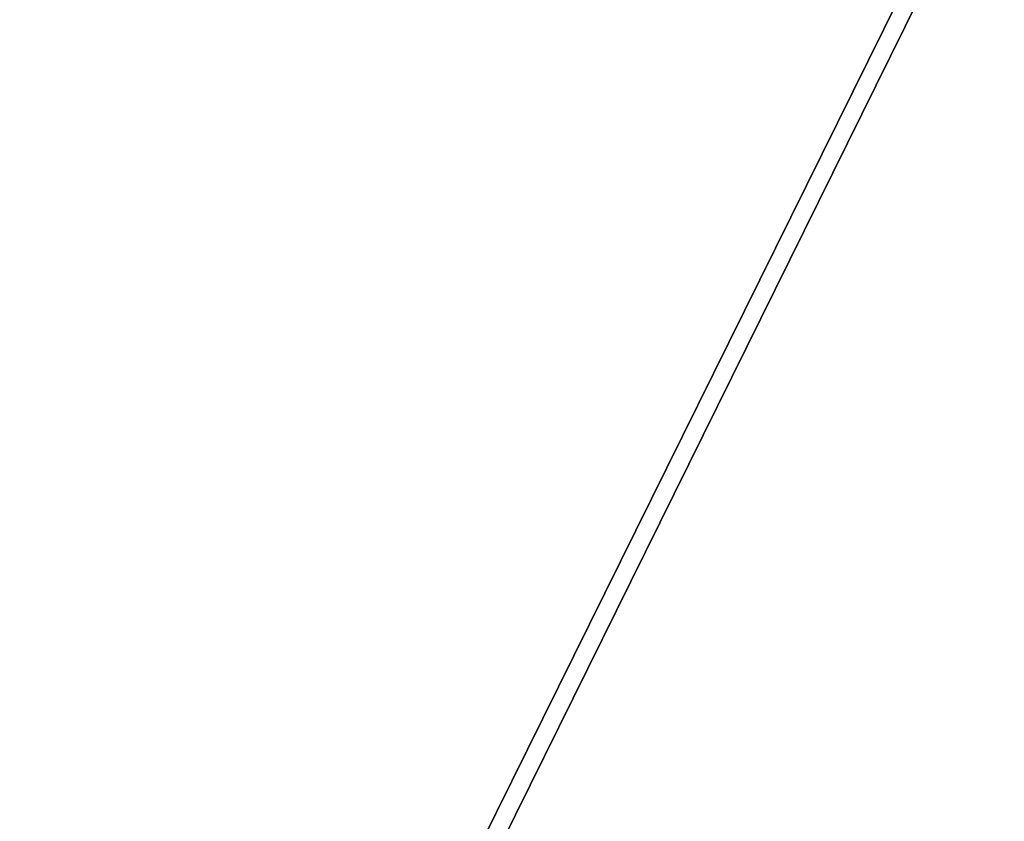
# Model space of a CAD drawing. Header units: millimetres. Extents: x -125 to 171, y -35 to 1363.
# Tile 681 of 1056: x -54.800914 to -54.799922, y 1225.698448 to 1225.699256. Entities that reach past the tile are written whole.
import ezdxf

# ---------------------------------------------------------------- set-up
doc = ezdxf.new("R2010")
doc.units = ezdxf.units.MM
doc.header["$LTSCALE"] = 65.185185
for name, color, linetype in [('2575', 7, 'CONTINUOUS'), ('2576', 7, 'CONTINUOUS'), ('2595', 7, 'CONTINUOUS'), ('2596', 7, 'CONTINUOUS')]:
    doc.layers.add(name, color=color, linetype=linetype)

msp = doc.modelspace()

# ---------------------------------------------------------------- linework, layer by layer
at = {"layer": '2575', "linetype": 'CONTINUOUS'}
for points in [[(-56.03567782, 1225.7, 342.16540941), (-56.03568056, 1223.2, 342.16540852), (-54.79962186, 1223.2, 342.16540013), (-56.03567782, 1225.7, 342.16540941)], [(-54.79967065, 1225.7, 342.16541598), (-56.03567782, 1225.7, 342.16540941), (-54.79962186, 1223.2, 342.16540013), (-54.79967065, 1225.7, 342.16541598)]]:
    msp.add_3dface(points, dxfattribs=at)
at = {"layer": '2576', "linetype": 'CONTINUOUS'}
for points in [[(-56.03565758, 1225.7, 338.36116358), (-54.79965041, 1225.7, 338.36117016), (-56.03570637, 1223.2, 338.36117944), (-56.03565758, 1225.7, 338.36116358)], [(-54.79965041, 1225.7, 338.36117016), (-54.79964767, 1223.2, 338.36117105), (-56.03570637, 1223.2, 338.36117944), (-54.79965041, 1225.7, 338.36117016)]]:
    msp.add_3dface(points, dxfattribs=at)
at = {"layer": '2595', "linetype": 'CONTINUOUS'}
for points in [[(-56.03565758, 1225.7, 261.63883642), (-56.03570637, 1223.2, 261.63882056), (-54.79964767, 1223.2, 261.63882895), (-56.03565758, 1225.7, 261.63883642)], [(-54.79965041, 1225.7, 261.63882984), (-56.03565758, 1225.7, 261.63883642), (-54.79964767, 1223.2, 261.63882895), (-54.79965041, 1225.7, 261.63882984)]]:
    msp.add_3dface(points, dxfattribs=at)
at = {"layer": '2596', "linetype": 'CONTINUOUS'}
for points in [[(-56.03567782, 1225.7, 257.83459059), (-54.79967065, 1225.7, 257.83458402), (-56.03568056, 1223.2, 257.83459148), (-56.03567782, 1225.7, 257.83459059)], [(-54.79967065, 1225.7, 257.83458402), (-54.79962186, 1223.2, 257.83459987), (-56.03568056, 1223.2, 257.83459148), (-54.79967065, 1225.7, 257.83458402)]]:
    msp.add_3dface(points, dxfattribs=at)

doc.saveas('drawing.dxf')
